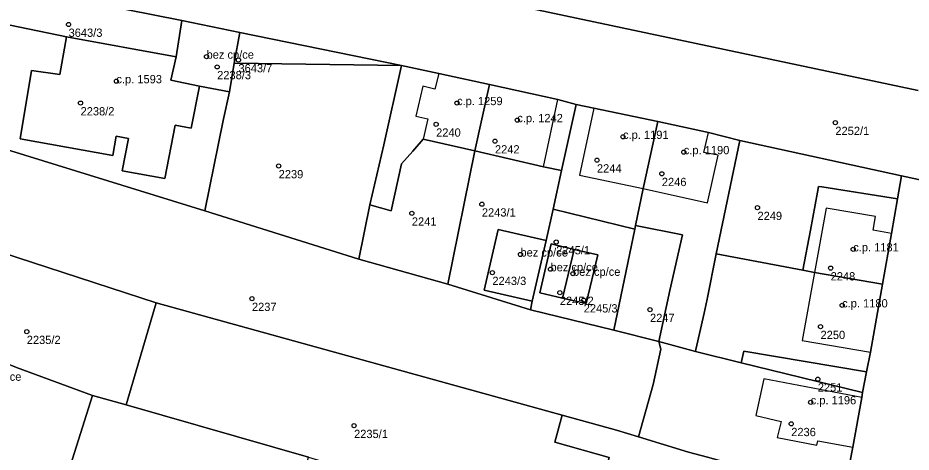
# Model space of a CAD drawing. Extents: x -878211 to -870363, y -1058464 to -1052522.
# Drawn here: x -874551 to -874443.1, y -1055268.4 to -1055215.9 of the extents above; entities that cross this region are included whole.
import ezdxf

# ---------------------------------------------------------------- set-up
doc = ezdxf.new("R2010")
doc.units = 0
for name, color, linetype in [('Definiční body', 7, 'Continuous'), ('Polygon budovy', 7, 'Continuous'), ('Polygon parcely', 7, 'Continuous')]:
    doc.layers.add(name, color=color, linetype=linetype)

msp = doc.modelspace()

# ---------------------------------------------------------------- linework, layer by layer
at = {"layer": 'Definiční body'}
for centre in [(-874544.88, -1055216.72994), (-874528.21, -1055220.60994), (-874524.36, -1055221.01994), (-874526.93, -1055221.84994), (-874539.1, -1055223.57994), (-874543.43, -1055226.21994), (-874497.95, -1055226.21994), (-874490.67, -1055228.27994), (-874452.25, -1055228.58994), (-874500.48, -1055228.78994), (-874477.9, -1055230.29994), (-874493.37, -1055230.81994), (-874470.56, -1055232.14994), (-874519.5, -1055233.81994), (-874481.05, -1055233.11994), (-874473.21, -1055234.75994), (-874494.95, -1055238.43994), (-874461.66, -1055238.85994), (-874503.41, -1055239.53994), (-874485.97, -1055243.00994), (-874490.29, -1055244.50994), (-874450.09, -1055243.88994), (-874493.68, -1055246.70994), (-874486.66, -1055246.28994), (-874483.94, -1055246.83994), (-874452.82, -1055246.15994), (-874485.53, -1055249.11994), (-874522.73, -1055249.84994), (-874482.65, -1055250.02994), (-874474.64, -1055251.17994), (-874451.43, -1055250.65994), (-874454.04, -1055253.23994), (-874549.93, -1055253.83994), (-874454.37, -1055259.57994), (-874455.23, -1055262.36994), (-874510.39, -1055265.19994), (-874457.58, -1055264.96994)]:
    msp.add_circle(centre, 0.25, dxfattribs=at)
at = {"layer": 'Polygon budovy'}
for points in [[(-874531.9, -1055220.64), (-874532.53, -1055223.47), (-874529.07, -1055224.18), (-874525.43, -1055224.85), (-874524.86, -1055221.41), (-874524.2, -1055217.69), (-874531.19, -1055216.26)], [(-874550.71, -1055230.53), (-874539.54, -1055232.54), (-874539.12, -1055230.22), (-874537.65, -1055230.48), (-874538.39, -1055234.4), (-874533.24, -1055235.33), (-874532, -1055228.9), (-874530.06, -1055229.25), (-874529.07, -1055224.18), (-874532.53, -1055223.47), (-874531.9, -1055220.64), (-874545.12, -1055218.22), (-874545.94, -1055222.78), (-874549.37, -1055222.28)], [(-874502.91, -1055227.8), (-874501.46, -1055228.13), (-874502.03, -1055230.58), (-874495.79, -1055231.98), (-874494.04, -1055223.98), (-874500.15, -1055222.66), (-874500.63, -1055224.52), (-874502.07, -1055224.19)], [(-874494.04, -1055223.98), (-874495.79, -1055231.98), (-874487.52, -1055233.94), (-874485.76, -1055225.79)], [(-874483.16, -1055234.92), (-874475.46, -1055236.52), (-874473.71, -1055228.44), (-874481.42, -1055226.84)], [(-874467.58, -1055229.78), (-874473.71, -1055228.44), (-874475.46, -1055236.52), (-874467.68, -1055238.26), (-874466.41, -1055232.53), (-874468.14, -1055232.21)], [(-874454.76, -1055246.67), (-874446.56, -1055248.11), (-874445.45, -1055241.98), (-874447.68, -1055241.59), (-874447.39, -1055239.93), (-874453.35, -1055238.9)], [(-874492.98, -1055241.5), (-874494.66, -1055248.83), (-874488.86, -1055250.17), (-874487.18, -1055242.82)], [(-874487.93, -1055249.16), (-874485.22, -1055249.78), (-874483.8, -1055243.91), (-874486.59, -1055243.24)], [(-874483.8, -1055243.91), (-874485.22, -1055249.78), (-874482.37, -1055250.44), (-874480.95, -1055244.56)], [(-874456.25, -1055254.89), (-874448, -1055256.31), (-874446.56, -1055248.11), (-874454.76, -1055246.67)], [(-874461.85, -1055263.97), (-874458.81, -1055264.68), (-874459.27, -1055266.63), (-874454.47, -1055267.54), (-874454.38, -1055267.02), (-874450.15, -1055267.78), (-874449.07, -1055261.78), (-874460.88, -1055259.52)]]:
    msp.add_lwpolyline(points, close=True, dxfattribs=at)
at = {"layer": 'Polygon parcely'}
for points in [[(-874403.26, -1055149.29), (-874472.14, -1055142.8), (-874514.62, -1055141.04), (-874531.37, -1055140.98), (-874601.66, -1055136.53), (-874645.3, -1055135.5), (-874650.15, -1055136.53), (-874645.42, -1055149.03), (-874643.95, -1055151.79), (-874639.09, -1055158.34), (-874599.65, -1055182.65), (-874597.65, -1055187.25), (-874593.3, -1055189), (-874588.21, -1055190.97), (-874560.29, -1055202.24), (-874508.87, -1055213.02), (-874508.23, -1055210.7), (-874442.25, -1055224.71)], [(-874442.25, -1055224.71), (-874508.23, -1055210.7)], [(-874554.48, -1055211.61), (-874531.19, -1055216.26), (-874524.2, -1055217.69), (-874504.66, -1055221.69), (-874500.15, -1055222.66), (-874494.04, -1055223.98), (-874485.76, -1055225.79), (-874483.56, -1055226.4), (-874481.42, -1055226.84), (-874473.71, -1055228.44), (-874467.58, -1055229.78), (-874463.8, -1055230.74), (-874444.26, -1055235), (-874434.55, -1055237.12)], [(-874434.55, -1055237.12), (-874444.26, -1055235), (-874444.76, -1055237.8), (-874445.45, -1055241.98), (-874446.56, -1055248.11), (-874448, -1055256.31), (-874448.47, -1055258.67), (-874448.97, -1055261.2), (-874449.07, -1055261.78), (-874450.15, -1055267.78), (-874451.14, -1055272.93)]]:
    msp.add_lwpolyline(points, dxfattribs=at)
for points in [[(-874554.48, -1055211.61), (-874556.26, -1055210.91), (-874557.82, -1055215.59), (-874545.12, -1055218.22), (-874531.9, -1055220.64), (-874531.19, -1055216.26)], [(-874557.82, -1055215.59), (-874561.93, -1055228.88), (-874528.43, -1055239.23), (-874526.22, -1055228.31), (-874525.43, -1055224.85), (-874529.07, -1055224.18), (-874530.06, -1055229.25), (-874532, -1055228.9), (-874533.24, -1055235.33), (-874538.39, -1055234.4), (-874537.65, -1055230.48), (-874539.12, -1055230.22), (-874539.54, -1055232.54), (-874550.71, -1055230.53), (-874549.37, -1055222.28), (-874545.94, -1055222.78), (-874545.12, -1055218.22)], [(-874524.2, -1055217.69), (-874531.19, -1055216.26), (-874531.9, -1055220.64), (-874532.53, -1055223.47), (-874529.07, -1055224.18), (-874525.43, -1055224.85), (-874524.86, -1055221.41)], [(-874545.12, -1055218.22), (-874545.94, -1055222.78), (-874549.37, -1055222.28), (-874550.71, -1055230.53), (-874539.54, -1055232.54), (-874539.12, -1055230.22), (-874537.65, -1055230.48), (-874538.39, -1055234.4), (-874533.24, -1055235.33), (-874532, -1055228.9), (-874530.06, -1055229.25), (-874529.07, -1055224.18), (-874532.53, -1055223.47), (-874531.9, -1055220.64)], [(-874504.66, -1055221.69), (-874524.2, -1055217.69), (-874524.86, -1055221.41)], [(-874506.8, -1055231.28), (-874504.66, -1055221.69), (-874524.86, -1055221.41), (-874525.43, -1055224.85), (-874526.22, -1055228.31), (-874528.43, -1055239.23), (-874509.8, -1055245.09), (-874508.5, -1055238.53)], [(-874504.66, -1055221.69), (-874506.8, -1055231.28), (-874508.5, -1055238.53), (-874505.9, -1055239.22), (-874504.67, -1055233.55), (-874503.31, -1055232.02), (-874502.03, -1055230.58), (-874495.79, -1055231.98), (-874494.04, -1055223.98), (-874500.15, -1055222.66)], [(-874494.04, -1055223.98), (-874495.79, -1055231.98), (-874487.52, -1055233.94), (-874485.32, -1055234.37), (-874483.56, -1055226.4), (-874485.76, -1055225.79)], [(-874485.32, -1055234.37), (-874486.35, -1055239.05), (-874476.48, -1055241.47), (-874476.39, -1055241.01), (-874475.46, -1055236.52), (-874473.71, -1055228.44), (-874481.42, -1055226.84), (-874483.56, -1055226.4)], [(-874561.93, -1055228.88), (-874564.09, -1055234.69), (-874566.07, -1055240), (-874534.29, -1055250.37), (-874485.24, -1055263.92), (-874478.69, -1055265.74), (-874476.03, -1055266.55), (-874474.25, -1055260.21), (-874473.33, -1055255.94), (-874473.59, -1055255.01), (-874479, -1055253.65), (-874489.07, -1055251.18), (-874499.07, -1055248.11), (-874509.8, -1055245.09), (-874528.43, -1055239.23)], [(-874469.15, -1055256.25), (-874469.09, -1055255.99), (-874468.11, -1055251.59), (-874467.73, -1055249.91), (-874466.65, -1055244.43), (-874463.8, -1055230.74), (-874467.58, -1055229.78), (-874473.71, -1055228.44), (-874475.46, -1055236.52), (-874476.39, -1055241.01), (-874470.72, -1055242.15), (-874472.24, -1055248.88), (-874473.59, -1055255.01)], [(-874499.07, -1055248.11), (-874495.79, -1055231.98), (-874502.03, -1055230.58), (-874503.31, -1055232.02), (-874504.67, -1055233.55), (-874505.9, -1055239.22), (-874508.5, -1055238.53), (-874509.8, -1055245.09)], [(-874463.8, -1055230.74), (-874466.65, -1055244.43), (-874456.16, -1055246.41), (-874455.26, -1055241.56), (-874454.41, -1055237), (-874454.28, -1055236.29), (-874453.88, -1055236.35), (-874444.76, -1055237.8), (-874444.26, -1055235)], [(-874494.66, -1055248.83), (-874492.98, -1055241.5), (-874487.18, -1055242.82), (-874486.35, -1055239.05), (-874485.32, -1055234.37), (-874487.52, -1055233.94), (-874495.79, -1055231.98), (-874499.07, -1055248.11), (-874489.07, -1055251.18), (-874488.86, -1055250.17)], [(-874454.28, -1055236.29), (-874454.41, -1055237), (-874455.26, -1055241.56), (-874456.16, -1055246.41), (-874454.76, -1055246.67), (-874446.56, -1055248.11), (-874445.45, -1055241.98), (-874444.76, -1055237.8), (-874453.88, -1055236.35)], [(-874476.48, -1055241.47), (-874486.35, -1055239.05), (-874487.18, -1055242.82), (-874488.86, -1055250.17), (-874489.07, -1055251.18), (-874479, -1055253.65)], [(-874569.86, -1055250.63), (-874551.16, -1055258.17), (-874541.99, -1055261.54), (-874537.94, -1055262.67), (-874534.29, -1055250.37), (-874566.07, -1055240)], [(-874479, -1055253.65), (-874473.59, -1055255.01), (-874472.24, -1055248.88), (-874470.72, -1055242.15), (-874476.39, -1055241.01), (-874476.48, -1055241.47)], [(-874488.86, -1055250.17), (-874487.18, -1055242.82), (-874492.98, -1055241.5), (-874494.66, -1055248.83)], [(-874480.95, -1055244.56), (-874482.37, -1055250.44), (-874485.22, -1055249.78), (-874487.93, -1055249.16), (-874486.59, -1055243.24), (-874483.8, -1055243.91)], [(-874485.22, -1055249.78), (-874483.8, -1055243.91), (-874486.59, -1055243.24), (-874487.93, -1055249.16)], [(-874485.22, -1055249.78), (-874482.37, -1055250.44), (-874480.95, -1055244.56), (-874483.8, -1055243.91)], [(-874463.61, -1055257.59), (-874463.29, -1055256.19), (-874448.47, -1055258.67), (-874448, -1055256.31), (-874446.56, -1055248.11), (-874454.76, -1055246.67), (-874456.16, -1055246.41), (-874466.65, -1055244.43), (-874467.73, -1055249.91), (-874468.11, -1055251.59), (-874469.09, -1055255.99), (-874469.15, -1055256.25)], [(-874550.49, -1055288.45), (-874541.99, -1055261.54), (-874551.16, -1055258.17), (-874569.86, -1055250.63), (-874574.93, -1055264.61), (-874571.19, -1055266.15), (-874573.49, -1055271.74), (-874577.09, -1055270.3), (-874579.6, -1055277.04)], [(-874534.29, -1055250.37), (-874537.94, -1055262.67), (-874515.88, -1055269), (-874506.1, -1055271.92), (-874487.84, -1055276.86), (-874480.57, -1055279.06), (-874480.47, -1055278.28), (-874479.24, -1055273.96), (-874480.83, -1055273.32), (-874479.58, -1055269.03), (-874486.14, -1055267.19), (-874485.24, -1055263.92)], [(-874463.61, -1055257.59), (-874469.15, -1055256.25), (-874473.59, -1055255.01), (-874473.33, -1055255.94), (-874474.25, -1055260.21), (-874476.03, -1055266.55), (-874470, -1055268.39), (-874467.7, -1055269.01), (-874464.8, -1055269.79), (-874464.46, -1055269.88), (-874459.56, -1055271.28), (-874451.14, -1055272.93), (-874450.15, -1055267.78), (-874449.07, -1055261.78), (-874448.97, -1055261.2)], [(-874448.97, -1055261.2), (-874448.47, -1055258.67), (-874463.29, -1055256.19), (-874463.61, -1055257.59)], [(-874515.88, -1055269), (-874537.94, -1055262.67), (-874541.99, -1055261.54), (-874550.49, -1055288.45), (-874533.99, -1055294.89), (-874524.49, -1055298.15)], [(-874476.03, -1055266.55), (-874478.69, -1055265.74), (-874485.24, -1055263.92), (-874486.14, -1055267.19), (-874479.58, -1055269.03), (-874480.83, -1055273.32), (-874479.24, -1055273.96), (-874480.47, -1055278.28), (-874480.57, -1055279.06), (-874479.68, -1055279.33), (-874471.61, -1055281.28), (-874462.23, -1055283.61), (-874453.57, -1055285.71), (-874452.78, -1055281.81), (-874451.14, -1055272.93), (-874459.56, -1055271.28), (-874464.46, -1055269.88), (-874464.8, -1055269.79), (-874467.7, -1055269.01), (-874470, -1055268.39)]]:
    msp.add_lwpolyline(points, close=True, dxfattribs=at)

# ---------------------------------------------------------------- texts
at = {"layer": 'Definiční body'}
for s, p in [('3643/3', (-874544.88, -1055218.219)), ('bez cp/ce', (-874528.21, -1055220.86)), ('3643/7', (-874524.36, -1055222.509)), ('c.p. 1593', (-874539.1, -1055223.83)), ('2238/3', (-874526.93, -1055223.339)), ('c.p. 1259', (-874497.95, -1055226.47)), ('2238/2', (-874543.43, -1055227.709)), ('c.p. 1242', (-874490.67, -1055228.53)), ('2240', (-874500.48, -1055230.279)), ('2252/1', (-874452.25, -1055230.079)), ('c.p. 1191', (-874477.9, -1055230.55)), ('2242', (-874493.37, -1055232.309)), ('c.p. 1190', (-874470.56, -1055232.399)), ('2244', (-874481.05, -1055234.609)), ('2239', (-874519.5, -1055235.309)), ('2246', (-874473.21, -1055236.249)), ('2243/1', (-874494.95, -1055239.929)), ('2241', (-874503.41, -1055241.029)), ('2249', (-874461.66, -1055240.349)), ('2245/1', (-874485.97, -1055244.499)), ('c.p. 1181', (-874450.09, -1055244.139)), ('bez cp/ce', (-874490.29, -1055244.76)), ('bez cp/ce', (-874486.66, -1055246.54)), ('bez cp/ce', (-874483.94, -1055247.09)), ('2248', (-874452.82, -1055247.649)), ('2243/3', (-874493.68, -1055248.199)), ('2245/2', (-874485.53, -1055250.609)), ('c.p. 1180', (-874451.43, -1055250.909)), ('2237', (-874522.73, -1055251.339)), ('2245/3', (-874482.65, -1055251.519)), ('2247', (-874474.64, -1055252.669)), ('2235/2', (-874549.93, -1055255.329)), ('2250', (-874454.04, -1055254.729)), ('bez cp/ce', (-874556.3, -1055259.77)), ('2251', (-874454.37, -1055261.069)), ('c.p. 1196', (-874455.23, -1055262.62)), ('2235/1', (-874510.39, -1055266.689)), ('2236', (-874457.58, -1055266.459))]:
    msp.add_text(s, height=0.999996, dxfattribs=at).set_placement(p)

doc.saveas('drawing.dxf')
